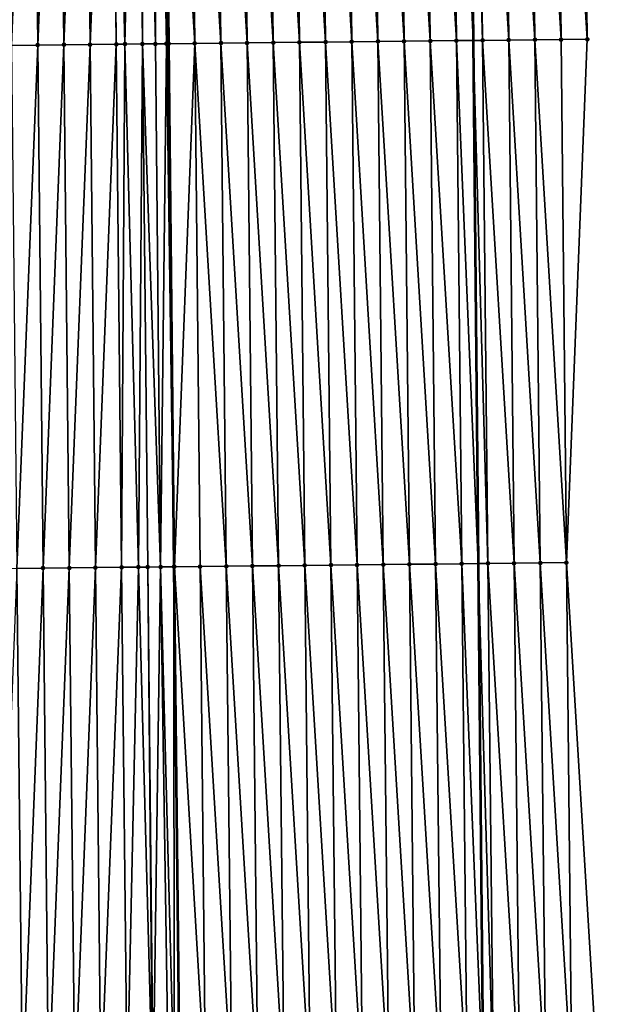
# Model space of a CAD drawing. Header units: feet. Extents: x 2007189 to 2022806, y 818621 to 837694.
# Tile 310 of 656: x 2011378 to 2011400, y 828591 to 828628. Entities that reach past the tile are written whole.
import ezdxf

# ---------------------------------------------------------------- set-up
doc = ezdxf.new("R2010")
doc.units = ezdxf.units.FT
doc.header["$MEASUREMENT"] = 0
for name, color, linetype, lineweight in [('EP_Travel Lane', 172, 'Continuous', 53), ('Road Shots', 141, 'Continuous', 100), ('Road X-Section', 40, 'Continuous', 13), ('STRIPING', 60, 'Continuous', 53)]:
    doc.layers.add(name, color=color, linetype=linetype, lineweight=lineweight)
doc.layers.add('I-77-MM17-21_SB-Surface-Border', color=7, linetype='Continuous')
doc.layers.add('I-77-MM17-21_SB-Surface-TIN', color=7, linetype='Continuous')

msp = doc.modelspace()

# ---------------------------------------------------------------- linework, layer by layer
at = {"layer": 'EP_Travel Lane'}
msp.add_polyline3d([(2011393.914893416, 828767.3816504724, 315.4839442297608), (2011394.126564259, 828747.3831386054, 315.3624302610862), (2011394.338235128, 828727.3846243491, 315.241375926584), (2011394.549908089, 828707.3859123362, 315.1546613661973), (2011394.761578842, 828687.3874090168, 315.0317053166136), (2011394.973251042, 828667.3887689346, 314.9325063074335), (2011395.18492275, 828647.3901753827, 314.8252060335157), (2011395.396594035, 828627.3916217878, 314.7109693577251), (2011395.58455164, 828607.3902502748, 314.5817992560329), (2011395.768281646, 828587.3914331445, 314.459898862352)], dxfattribs=at)
at = {"layer": 'I-77-MM17-21_SB-Surface-Border', "color": 3, "linetype": 'Continuous', "lineweight": -3}
msp.add_polyline3d([(2011398.268655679, 828767.4284774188, 315.3537378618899), (2011398.480310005, 828747.4299312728, 315.2381459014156), (2011399.69190534, 828727.4422504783, 315.0735015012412), (2011398.903618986, 828707.4328078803, 315.012427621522), (2011400.115215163, 828687.4450476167, 314.861600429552), (2011400.326870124, 828667.4464414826, 314.7564678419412), (2011399.538583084, 828647.4370634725, 314.6841787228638), (2011399.750237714, 828627.438488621, 314.5736068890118), (2011398.958411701, 828607.4260055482, 314.4802499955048), (2011400.165808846, 828587.4380073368, 314.3315114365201)], dxfattribs=at)
at = {"layer": 'I-77-MM17-21_SB-Surface-TIN', "color": 128, "linetype": 'Continuous', "lineweight": -3}
for points in [[(2011399.750237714, 828627.438488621, 314.5736068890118), (2011399.538583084, 828647.4370634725, 314.6841787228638), (2011398.538641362, 828647.4262654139, 314.7215900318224)], [(2011377.751479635, 828627.2047283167, 314.7364709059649), (2011378.539770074, 828647.2137851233, 314.8645925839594), (2011377.539825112, 828647.2032931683, 314.8487814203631)], [(2011377.751479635, 828627.2047283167, 314.7364709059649), (2011378.75142468, 828627.2152125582, 314.753623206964), (2011378.539770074, 828647.2137851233, 314.8645925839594)], [(2011378.75142468, 828627.2152125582, 314.753623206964), (2011379.539715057, 828647.224275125, 314.8807433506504), (2011378.539770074, 828647.2137851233, 314.8645925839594)], [(2011378.75142468, 828627.2152125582, 314.753623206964), (2011379.751369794, 828627.2256900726, 314.7719451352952), (2011379.539715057, 828647.224275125, 314.8807433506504)], [(2011379.751369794, 828627.2256900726, 314.7719451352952), (2011380.539660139, 828647.2347556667, 314.8985389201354), (2011379.539715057, 828647.224275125, 314.8807433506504)], [(2011379.751369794, 828627.2256900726, 314.7719451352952), (2011380.751314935, 828627.2361651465, 314.7906914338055), (2011380.539660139, 828647.2347556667, 314.8985389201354)], [(2011380.751314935, 828627.2361651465, 314.7906914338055), (2011381.539605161, 828647.2452420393, 314.9153206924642), (2011380.539660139, 828647.2347556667, 314.8985389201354)], [(2011380.751314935, 828627.2361651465, 314.7906914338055), (2011381.751259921, 828627.2466548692, 314.8068907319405), (2011381.539605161, 828647.2452420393, 314.9153206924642)], [(2011381.751259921, 828627.2466548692, 314.8068907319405), (2011381.592948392, 828647.245802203, 314.9160845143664), (2011381.539605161, 828647.2452420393, 314.9153206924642)], [(2011382.081643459, 828627.2501258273, 314.8113501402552), (2011382.539549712, 828647.2557728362, 314.924378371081), (2011381.592948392, 828647.245802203, 314.9160845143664)], [(2011381.751259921, 828627.2466548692, 314.8068907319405), (2011382.081643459, 828627.2501258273, 314.8113501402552), (2011381.592948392, 828647.245802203, 314.9160845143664)], [(2011382.081643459, 828627.2501258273, 314.8113501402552), (2011382.751204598, 828627.2571737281, 314.8180240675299), (2011382.539549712, 828647.2557728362, 314.924378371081)], [(2011382.751204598, 828627.2571737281, 314.8180240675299), (2011382.798690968, 828647.2585085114, 314.9255852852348), (2011382.539549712, 828647.2557728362, 314.924378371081)], [(2011382.751204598, 828627.2571737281, 314.8180240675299), (2011383.249769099, 828627.2624336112, 314.8209215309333), (2011382.798690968, 828647.2585085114, 314.9255852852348)], [(2011383.249769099, 828627.2624336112, 314.8209215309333), (2011383.282378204, 828647.2636239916, 314.9262138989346), (2011382.798690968, 828647.2585085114, 314.9255852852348)], [(2011383.249769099, 828627.2624336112, 314.8209215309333), (2011383.668317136, 828627.2668586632, 314.821728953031), (2011383.282378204, 828647.2636239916, 314.9262138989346)], [(2011383.668317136, 828627.2668586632, 314.821728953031), (2011383.539486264, 828647.2663467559, 314.9259243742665), (2011383.282378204, 828647.2636239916, 314.9262138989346)], [(2011384.751092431, 828627.2783552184, 314.8152929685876), (2011384.539437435, 828647.2769646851, 314.9198462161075), (2011383.539486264, 828647.2663467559, 314.9259243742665)], [(2011384.751092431, 828627.2783552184, 314.8152929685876), (2011383.539486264, 828647.2663467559, 314.9259243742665), (2011383.751141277, 828627.2677356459, 314.8216568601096)], [(2011383.668317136, 828627.2668586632, 314.821728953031), (2011383.751141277, 828627.2677356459, 314.8216568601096), (2011383.539486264, 828647.2663467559, 314.9259243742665)], [(2011385.751035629, 828627.2890138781, 314.8021190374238), (2011385.539380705, 828647.2876165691, 314.907850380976), (2011384.539437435, 828647.2769646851, 314.9198462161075)], [(2011384.751092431, 828627.2783552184, 314.8152929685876), (2011385.751035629, 828627.2890138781, 314.8021190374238), (2011384.539437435, 828647.2769646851, 314.9198462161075)], [(2011386.750978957, 828627.2996601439, 314.7911000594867), (2011386.539323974, 828647.2982684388, 314.895857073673), (2011385.539380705, 828647.2876165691, 314.907850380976)], [(2011385.751035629, 828627.2890138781, 314.8021190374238), (2011386.750978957, 828627.2996601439, 314.7911000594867), (2011385.539380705, 828647.2876165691, 314.907850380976)], [(2011387.750922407, 828627.3102950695, 314.7820528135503), (2011387.539267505, 828647.3088956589, 314.8881495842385), (2011386.539323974, 828647.2982684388, 314.895857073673)], [(2011386.750978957, 828627.2996601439, 314.7911000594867), (2011387.750922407, 828627.3102950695, 314.7820528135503), (2011386.539323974, 828647.2982684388, 314.895857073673)], [(2011388.750865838, 828627.3209316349, 314.7727204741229), (2011388.539211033, 828647.3195230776, 314.8804075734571), (2011387.539267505, 828647.3088956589, 314.8881495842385)], [(2011387.750922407, 828627.3102950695, 314.7820528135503), (2011388.750865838, 828627.3209316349, 314.7727204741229), (2011387.539267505, 828647.3088956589, 314.8881495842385)], [(2011389.750809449, 828627.3315512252, 314.7663396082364), (2011389.539154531, 828647.3301534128, 314.8721584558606), (2011388.539211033, 828647.3195230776, 314.8804075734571)], [(2011388.750865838, 828627.3209316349, 314.7727204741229), (2011389.750809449, 828627.3315512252, 314.7663396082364), (2011388.539211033, 828647.3195230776, 314.8804075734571)], [(2011390.750753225, 828627.3421552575, 314.7626637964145), (2011390.539098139, 828647.3407732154, 314.8657406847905), (2011389.539154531, 828647.3301534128, 314.8721584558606)], [(2011389.750809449, 828627.3315512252, 314.7663396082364), (2011390.750753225, 828627.3421552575, 314.7626637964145), (2011389.539154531, 828647.3301534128, 314.8721584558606)], [(2011391.750696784, 828627.3527797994, 314.7554219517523), (2011391.539041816, 828647.3513866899, 314.8604231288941), (2011390.539098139, 828647.3407732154, 314.8657406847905)], [(2011390.750753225, 828627.3421552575, 314.7626637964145), (2011391.750696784, 828627.3527797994, 314.7554219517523), (2011390.539098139, 828647.3407732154, 314.8657406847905)], [(2011392.750640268, 828627.3634114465, 314.746944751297), (2011392.538985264, 828647.3620216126, 314.8513764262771), (2011391.539041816, 828647.3513866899, 314.8604231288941)], [(2011391.750696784, 828627.3527797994, 314.7554219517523), (2011392.750640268, 828627.3634114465, 314.746944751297), (2011391.539041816, 828647.3513866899, 314.8604231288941)], [(2011393.750583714, 828627.3740466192, 314.737854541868), (2011393.538928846, 828647.3726439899, 314.8445109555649), (2011392.538985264, 828647.3620216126, 314.8513764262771)], [(2011392.750640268, 828627.3634114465, 314.746944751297), (2011393.750583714, 828627.3740466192, 314.737854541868), (2011392.538985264, 828647.3620216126, 314.8513764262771)], [(2011394.750527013, 828627.3846957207, 314.72634251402), (2011394.538872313, 828647.383277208, 314.835760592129), (2011393.538928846, 828647.3726439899, 314.8445109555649)], [(2011393.750583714, 828627.3740466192, 314.737854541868), (2011394.750527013, 828627.3846957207, 314.72634251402), (2011393.538928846, 828647.3726439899, 314.8445109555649)], [(2011394.538872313, 828647.383277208, 314.835760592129), (2011395.396594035, 828627.3916217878, 314.7109693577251), (2011395.18492275, 828647.3901753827, 314.8252060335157)], [(2011394.750527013, 828627.3846957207, 314.72634251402), (2011395.396594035, 828627.3916217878, 314.7109693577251), (2011394.538872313, 828647.383277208, 314.835760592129)], [(2011395.750469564, 828627.3954154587, 314.702548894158), (2011395.538815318, 828647.3939540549, 314.819424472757), (2011395.18492275, 828647.3901753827, 314.8252060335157)], [(2011395.750469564, 828627.3954154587, 314.702548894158), (2011395.18492275, 828647.3901753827, 314.8252060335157), (2011395.396594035, 828627.3916217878, 314.7109693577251)], [(2011396.750411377, 828627.4062049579, 314.6666258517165), (2011396.538757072, 828647.4047491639, 314.7825260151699), (2011395.538815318, 828647.3939540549, 314.819424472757)], [(2011395.750469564, 828627.3954154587, 314.702548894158), (2011396.750411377, 828627.4062049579, 314.6666258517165), (2011395.538815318, 828647.3939540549, 314.819424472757)], [(2011397.750353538, 828627.4169616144, 314.6364131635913), (2011397.538699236, 828647.4155055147, 314.7523665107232), (2011396.538757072, 828647.4047491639, 314.7825260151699)], [(2011396.750411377, 828627.4062049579, 314.6666258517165), (2011397.750353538, 828627.4169616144, 314.6364131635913), (2011396.538757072, 828647.4047491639, 314.7825260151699)], [(2011398.750295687, 828627.4277193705, 314.6060093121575), (2011398.538641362, 828647.4262654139, 314.7215900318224), (2011397.538699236, 828647.4155055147, 314.7523665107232)], [(2011397.750353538, 828627.4169616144, 314.6364131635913), (2011398.750295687, 828627.4277193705, 314.6060093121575), (2011397.538699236, 828647.4155055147, 314.7523665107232)], [(2011398.750295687, 828627.4277193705, 314.6060093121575), (2011399.750237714, 828627.438488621, 314.5736068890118), (2011398.538641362, 828647.4262654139, 314.7215900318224)], [(2011377.959551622, 828607.2071988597, 314.6113691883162), (2011378.75142468, 828627.2152125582, 314.753623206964), (2011377.751479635, 828627.2047283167, 314.7364709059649)], [(2011377.959551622, 828607.2071988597, 314.6113691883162), (2011378.95949897, 828607.2174611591, 314.6262003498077), (2011378.75142468, 828627.2152125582, 314.753623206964)], [(2011378.95949897, 828607.2174611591, 314.6262003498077), (2011379.751369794, 828627.2256900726, 314.7719451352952), (2011378.75142468, 828627.2152125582, 314.753623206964)], [(2011378.95949897, 828607.2174611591, 314.6262003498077), (2011379.959446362, 828607.2277191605, 314.641608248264), (2011379.751369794, 828627.2256900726, 314.7719451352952)], [(2011379.959446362, 828607.2277191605, 314.641608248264), (2011380.751314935, 828627.2361651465, 314.7906914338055), (2011379.751369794, 828627.2256900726, 314.7719451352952)], [(2011379.959446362, 828607.2277191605, 314.641608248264), (2011380.959393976, 828607.2379557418, 314.6598902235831), (2011380.751314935, 828627.2361651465, 314.7906914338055)], [(2011380.959393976, 828607.2379557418, 314.6598902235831), (2011381.751259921, 828627.2466548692, 314.8068907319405), (2011380.751314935, 828627.2361651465, 314.7906914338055)], [(2011380.959393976, 828607.2379557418, 314.6598902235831), (2011381.959341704, 828607.2481813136, 314.6796494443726), (2011381.751259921, 828627.2466548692, 314.8068907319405)], [(2011381.959341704, 828607.2481813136, 314.6796494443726), (2011382.081643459, 828627.2501258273, 314.8113501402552), (2011381.751259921, 828627.2466548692, 314.8068907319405)], [(2011381.959341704, 828607.2481813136, 314.6796494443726), (2011382.599021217, 828607.2547445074, 314.6893698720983), (2011382.081643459, 828627.2501258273, 314.8113501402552)], [(2011382.599021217, 828607.2547445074, 314.6893698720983), (2011382.751204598, 828627.2571737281, 314.8180240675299), (2011382.081643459, 828627.2501258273, 314.8113501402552)], [(2011382.599021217, 828607.2547445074, 314.6893698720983), (2011382.959288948, 828607.2584536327, 314.6931362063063), (2011382.751204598, 828627.2571737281, 314.8180240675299)], [(2011383.448214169, 828607.2635009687, 314.696420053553), (2011383.249769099, 828627.2624336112, 314.8209215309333), (2011382.751204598, 828627.2571737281, 314.8180240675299)], [(2011382.959288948, 828607.2584536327, 314.6931362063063), (2011383.448214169, 828607.2635009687, 314.696420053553), (2011382.751204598, 828627.2571737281, 314.8180240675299)], [(2011383.448214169, 828607.2635009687, 314.696420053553), (2011383.668317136, 828627.2668586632, 314.821728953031), (2011383.249769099, 828627.2624336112, 314.8209215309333)], [(2011383.448214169, 828607.2635009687, 314.696420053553), (2011383.959227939, 828607.2687935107, 314.6975475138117), (2011383.668317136, 828627.2668586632, 314.821728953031)], [(2011383.668317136, 828627.2668586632, 314.821728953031), (2011383.959227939, 828607.2687935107, 314.6975475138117), (2011383.751141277, 828627.2677356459, 314.8216568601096)], [(2011383.978661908, 828607.2689950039, 314.6975613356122), (2011384.751092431, 828627.2783552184, 314.8152929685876), (2011383.751141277, 828627.2677356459, 314.8216568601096)], [(2011383.978661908, 828607.2689950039, 314.6975613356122), (2011383.751141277, 828627.2677356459, 314.8216568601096), (2011383.959227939, 828607.2687935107, 314.6975475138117)], [(2011383.978661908, 828607.2689950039, 314.6975613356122), (2011384.959181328, 828607.2792013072, 314.6928666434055), (2011384.751092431, 828627.2783552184, 314.8152929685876)], [(2011385.95912664, 828607.289659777, 314.6813760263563), (2011385.751035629, 828627.2890138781, 314.8021190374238), (2011384.751092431, 828627.2783552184, 314.8152929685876)], [(2011384.959181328, 828607.2792013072, 314.6928666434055), (2011385.95912664, 828607.289659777, 314.6813760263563), (2011384.751092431, 828627.2783552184, 314.8152929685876)], [(2011386.959071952, 828607.3001183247, 314.6698749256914), (2011386.750978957, 828627.2996601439, 314.7911000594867), (2011385.751035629, 828627.2890138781, 314.8021190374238)], [(2011385.95912664, 828607.289659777, 314.6813760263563), (2011386.959071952, 828607.3001183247, 314.6698749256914), (2011385.751035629, 828627.2890138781, 314.8021190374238)], [(2011387.959017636, 828607.3105409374, 314.6631955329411), (2011387.750922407, 828627.3102950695, 314.7820528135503), (2011386.750978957, 828627.2996601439, 314.7911000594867)], [(2011386.959071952, 828607.3001183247, 314.6698749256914), (2011387.959017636, 828607.3105409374, 314.6631955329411), (2011386.750978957, 828627.2996601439, 314.7911000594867)], [(2011388.958963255, 828607.3209698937, 314.65566497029), (2011388.750865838, 828627.3209316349, 314.7727204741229), (2011387.750922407, 828627.3102950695, 314.7820528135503)], [(2011387.959017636, 828607.3105409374, 314.6631955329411), (2011388.958963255, 828607.3209698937, 314.65566497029), (2011387.750922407, 828627.3102950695, 314.7820528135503)], [(2011389.958908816, 828607.3314044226, 314.6473866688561), (2011389.750809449, 828627.3315512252, 314.7663396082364), (2011388.750865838, 828627.3209316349, 314.7727204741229)], [(2011388.958963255, 828607.3209698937, 314.65566497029), (2011389.958908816, 828607.3314044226, 314.6473866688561), (2011388.750865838, 828627.3209316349, 314.7727204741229)], [(2011390.958854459, 828607.3418310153, 314.6401732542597), (2011390.750753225, 828627.3421552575, 314.7626637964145), (2011389.750809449, 828627.3315512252, 314.7663396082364)], [(2011389.958908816, 828607.3314044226, 314.6473866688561), (2011390.958854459, 828607.3418310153, 314.6401732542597), (2011389.750809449, 828627.3315512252, 314.7663396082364)], [(2011391.958799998, 828607.3522675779, 314.6316221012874), (2011391.750696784, 828627.3527797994, 314.7554219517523), (2011390.750753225, 828627.3421552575, 314.7626637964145)], [(2011390.958854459, 828607.3418310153, 314.6401732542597), (2011391.958799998, 828607.3522675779, 314.6316221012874), (2011390.750753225, 828627.3421552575, 314.7626637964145)], [(2011392.95874545, 828607.362712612, 314.6219342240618), (2011392.750640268, 828627.3634114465, 314.746944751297), (2011391.750696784, 828627.3527797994, 314.7554219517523)], [(2011391.958799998, 828607.3522675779, 314.6316221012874), (2011392.95874545, 828607.362712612, 314.6219342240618), (2011391.750696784, 828627.3527797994, 314.7554219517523)], [(2011393.958690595, 828607.373187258, 314.6082731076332), (2011393.750583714, 828627.3740466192, 314.737854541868), (2011392.750640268, 828627.3634114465, 314.746944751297)], [(2011392.95874545, 828607.362712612, 314.6219342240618), (2011393.958690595, 828607.373187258, 314.6082731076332), (2011392.750640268, 828627.3634114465, 314.746944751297)], [(2011394.958635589, 828607.3836763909, 314.5926681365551), (2011394.750527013, 828627.3846957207, 314.72634251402), (2011393.750583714, 828627.3740466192, 314.737854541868)], [(2011393.958690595, 828607.373187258, 314.6082731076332), (2011394.958635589, 828607.3836763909, 314.5926681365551), (2011393.750583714, 828627.3740466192, 314.737854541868)], [(2011394.750527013, 828627.3846957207, 314.72634251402), (2011395.58455164, 828607.3902502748, 314.5817992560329), (2011395.396594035, 828627.3916217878, 314.7109693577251)], [(2011394.958635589, 828607.3836763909, 314.5926681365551), (2011395.58455164, 828607.3902502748, 314.5817992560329), (2011394.750527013, 828627.3846957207, 314.72634251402)], [(2011395.958580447, 828607.3941786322, 314.5753043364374), (2011395.750469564, 828627.3954154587, 314.702548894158), (2011395.396594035, 828627.3916217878, 314.7109693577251)], [(2011395.958580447, 828607.3941786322, 314.5753043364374), (2011395.396594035, 828627.3916217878, 314.7109693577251), (2011395.58455164, 828607.3902502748, 314.5817992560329)], [(2011396.958524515, 828607.4047571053, 314.547711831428), (2011396.750411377, 828627.4062049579, 314.6666258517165), (2011395.750469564, 828627.3954154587, 314.702548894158)], [(2011395.958580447, 828607.3941786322, 314.5753043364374), (2011396.958524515, 828607.4047571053, 314.547711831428), (2011395.750469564, 828627.3954154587, 314.702548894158)], [(2011397.958468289, 828607.4153638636, 314.5163240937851), (2011397.750353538, 828627.4169616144, 314.6364131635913), (2011396.750411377, 828627.4062049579, 314.6666258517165)], [(2011396.958524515, 828607.4047571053, 314.547711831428), (2011397.958468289, 828607.4153638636, 314.5163240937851), (2011396.750411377, 828627.4062049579, 314.6666258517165)], [(2011398.958411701, 828607.4260055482, 314.4802499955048), (2011398.750295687, 828627.4277193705, 314.6060093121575), (2011397.750353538, 828627.4169616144, 314.6364131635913)], [(2011397.958468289, 828607.4153638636, 314.5163240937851), (2011398.958411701, 828607.4260055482, 314.4802499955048), (2011397.750353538, 828627.4169616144, 314.6364131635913)], [(2011398.958411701, 828607.4260055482, 314.4802499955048), (2011399.750237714, 828627.438488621, 314.5736068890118), (2011398.750295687, 828627.4277193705, 314.6060093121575)], [(2011377.167057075, 828587.1983866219, 314.4718176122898), (2011378.167004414, 828587.2086497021, 314.4865433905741), (2011377.959551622, 828607.2071988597, 314.6113691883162)], [(2011378.167004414, 828587.2086497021, 314.4865433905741), (2011378.95949897, 828607.2174611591, 314.6262003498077), (2011377.959551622, 828607.2071988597, 314.6113691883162)], [(2011378.167004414, 828587.2086497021, 314.4865433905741), (2011379.166951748, 828587.2189132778, 314.5012026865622), (2011378.95949897, 828607.2174611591, 314.6262003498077)], [(2011379.166951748, 828587.2189132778, 314.5012026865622), (2011379.959446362, 828607.2277191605, 314.641608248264), (2011378.95949897, 828607.2174611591, 314.6262003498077)], [(2011379.166951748, 828587.2189132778, 314.5012026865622), (2011380.166899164, 828587.2291690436, 314.5169099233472), (2011379.959446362, 828607.2277191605, 314.641608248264)], [(2011380.166899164, 828587.2291690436, 314.5169099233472), (2011380.959393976, 828607.2379557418, 314.6598902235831), (2011379.959446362, 828607.2277191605, 314.641608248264)], [(2011380.166899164, 828587.2291690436, 314.5169099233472), (2011381.166846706, 828587.239412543, 314.534263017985), (2011380.959393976, 828607.2379557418, 314.6598902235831)], [(2011381.166846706, 828587.239412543, 314.534263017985), (2011381.959341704, 828607.2481813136, 314.6796494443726), (2011380.959393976, 828607.2379557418, 314.6598902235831)], [(2011381.166846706, 828587.239412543, 314.534263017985), (2011382.166794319, 828587.2496492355, 314.5525294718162), (2011381.959341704, 828607.2481813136, 314.6796494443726)], [(2011382.166794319, 828587.2496492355, 314.5525294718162), (2011382.599021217, 828607.2547445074, 314.6893698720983), (2011381.959341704, 828607.2481813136, 314.6796494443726)], [(2011382.166794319, 828587.2496492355, 314.5525294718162), (2011383.14114284, 828587.259638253, 314.5683978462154), (2011382.599021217, 828607.2547445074, 314.6893698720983)], [(2011383.14114284, 828587.259638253, 314.5683978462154), (2011382.959288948, 828607.2584536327, 314.6931362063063), (2011382.599021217, 828607.2547445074, 314.6893698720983)], [(2011383.166741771, 828587.2599014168, 314.568717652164), (2011383.448214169, 828607.2635009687, 314.696420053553), (2011382.959288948, 828607.2584536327, 314.6931362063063)], [(2011383.14114284, 828587.259638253, 314.5683978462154), (2011383.166741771, 828587.2599014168, 314.568717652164), (2011382.959288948, 828607.2584536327, 314.6931362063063)], [(2011383.166741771, 828587.2599014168, 314.568717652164), (2011383.749301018, 828587.2659062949, 314.5738472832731), (2011383.448214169, 828607.2635009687, 314.696420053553)], [(2011383.96605129, 828587.2681519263, 314.5742233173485), (2011383.959227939, 828607.2687935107, 314.6975475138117), (2011383.448214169, 828607.2635009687, 314.696420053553)], [(2011383.749301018, 828587.2659062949, 314.5738472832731), (2011383.96605129, 828587.2681519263, 314.5742233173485), (2011383.448214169, 828607.2635009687, 314.696420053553)], [(2011383.978661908, 828607.2689950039, 314.6975613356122), (2011383.959227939, 828607.2687935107, 314.6975475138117), (2011384.166680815, 828587.2702361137, 314.5738235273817)], [(2011383.96605129, 828587.2681519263, 314.5742233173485), (2011384.166680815, 828587.2702361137, 314.5738235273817), (2011383.959227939, 828607.2687935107, 314.6975475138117)], [(2011385.166633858, 828587.2806774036, 314.5646479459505), (2011384.959181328, 828607.2792013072, 314.6928666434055), (2011383.978661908, 828607.2689950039, 314.6975613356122)], [(2011385.166633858, 828587.2806774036, 314.5646479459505), (2011383.978661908, 828607.2689950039, 314.6975613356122), (2011384.166680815, 828587.2702361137, 314.5738235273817)], [(2011386.166579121, 828587.2911405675, 314.5525268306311), (2011385.95912664, 828607.289659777, 314.6813760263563), (2011384.959181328, 828607.2792013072, 314.6928666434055)], [(2011385.166633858, 828587.2806774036, 314.5646479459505), (2011386.166579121, 828587.2911405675, 314.5525268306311), (2011384.959181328, 828607.2792013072, 314.6928666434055)], [(2011387.166524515, 828587.3015912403, 314.5420817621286), (2011386.959071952, 828607.3001183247, 314.6698749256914), (2011385.95912664, 828607.289659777, 314.6813760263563)], [(2011386.166579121, 828587.2911405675, 314.5525268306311), (2011387.166524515, 828587.3015912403, 314.5420817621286), (2011385.95912664, 828607.289659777, 314.6813760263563)], [(2011388.166470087, 828587.3120246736, 314.5339498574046), (2011387.959017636, 828607.3105409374, 314.6631955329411), (2011386.959071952, 828607.3001183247, 314.6698749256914)], [(2011387.166524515, 828587.3015912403, 314.5420817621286), (2011388.166470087, 828587.3120246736, 314.5339498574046), (2011386.959071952, 828607.3001183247, 314.6698749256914)], [(2011389.166415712, 828587.3224529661, 314.5265077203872), (2011388.958963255, 828607.3209698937, 314.65566497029), (2011387.959017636, 828607.3105409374, 314.6631955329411)], [(2011388.166470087, 828587.3120246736, 314.5339498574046), (2011389.166415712, 828587.3224529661, 314.5265077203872), (2011387.959017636, 828607.3105409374, 314.6631955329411)], [(2011390.16636123, 828587.332891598, 314.5176782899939), (2011389.958908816, 828607.3314044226, 314.6473866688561), (2011388.958963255, 828607.3209698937, 314.65566497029)], [(2011389.166415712, 828587.3224529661, 314.5265077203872), (2011390.16636123, 828587.332891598, 314.5176782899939), (2011388.958963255, 828607.3209698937, 314.65566497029)], [(2011391.166306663, 828587.3433385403, 314.5077337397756), (2011390.958854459, 828607.3418310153, 314.6401732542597), (2011389.958908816, 828607.3314044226, 314.6473866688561)], [(2011390.16636123, 828587.332891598, 314.5176782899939), (2011391.166306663, 828587.3433385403, 314.5077337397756), (2011389.958908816, 828607.3314044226, 314.6473866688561)], [(2011392.166252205, 828587.3537748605, 314.4992144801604), (2011391.958799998, 828607.3522675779, 314.6316221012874), (2011390.958854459, 828607.3418310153, 314.6401732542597)], [(2011391.166306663, 828587.3433385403, 314.5077337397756), (2011392.166252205, 828587.3537748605, 314.4992144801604), (2011390.958854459, 828607.3418310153, 314.6401732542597)], [(2011393.166197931, 828587.3641934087, 314.4930798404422), (2011392.95874545, 828607.362712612, 314.6219342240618), (2011391.958799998, 828607.3522675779, 314.6316221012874)], [(2011392.166252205, 828587.3537748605, 314.4992144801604), (2011393.166197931, 828587.3641934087, 314.4930798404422), (2011391.958799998, 828607.3522675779, 314.6316221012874)], [(2011394.166143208, 828587.3746552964, 314.4811299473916), (2011393.958690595, 828607.373187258, 314.6082731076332), (2011392.95874545, 828607.362712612, 314.6219342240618)], [(2011393.166197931, 828587.3641934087, 314.4930798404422), (2011394.166143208, 828587.3746552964, 314.4811299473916), (2011392.95874545, 828607.362712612, 314.6219342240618)], [(2011395.166088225, 828587.3851422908, 314.4658113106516), (2011394.958635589, 828607.3836763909, 314.5926681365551), (2011393.958690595, 828607.373187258, 314.6082731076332)], [(2011394.166143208, 828587.3746552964, 314.4811299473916), (2011395.166088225, 828587.3851422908, 314.4658113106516), (2011393.958690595, 828607.373187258, 314.6082731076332)], [(2011394.958635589, 828607.3836763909, 314.5926681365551), (2011395.768281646, 828587.3914331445, 314.459898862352), (2011395.58455164, 828607.3902502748, 314.5817992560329)], [(2011395.166088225, 828587.3851422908, 314.4658113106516), (2011395.768281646, 828587.3914331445, 314.459898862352), (2011394.958635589, 828607.3836763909, 314.5926681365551)], [(2011396.166033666, 828587.3955882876, 314.4559936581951), (2011395.958580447, 828607.3941786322, 314.5753043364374), (2011395.58455164, 828607.3902502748, 314.5817992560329)], [(2011396.166033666, 828587.3955882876, 314.4559936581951), (2011395.58455164, 828607.3902502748, 314.5817992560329), (2011395.768281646, 828587.3914331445, 314.459898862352)], [(2011397.165978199, 828587.4061219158, 314.4344177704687), (2011396.958524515, 828607.4047571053, 314.547711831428), (2011395.958580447, 828607.3941786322, 314.5753043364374)], [(2011396.166033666, 828587.3955882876, 314.4559936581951), (2011397.165978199, 828587.4061219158, 314.4344177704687), (2011395.958580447, 828607.3941786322, 314.5753043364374)], [(2011398.165922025, 828587.4167237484, 314.4036902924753), (2011397.958468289, 828607.4153638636, 314.5163240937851), (2011396.958524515, 828607.4047571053, 314.547711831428)], [(2011397.165978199, 828587.4061219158, 314.4344177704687), (2011398.165922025, 828587.4167237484, 314.4036902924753), (2011396.958524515, 828607.4047571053, 314.547711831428)], [(2011399.165865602, 828587.4273494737, 314.3697569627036), (2011398.958411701, 828607.4260055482, 314.4802499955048), (2011397.958468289, 828607.4153638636, 314.5163240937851)], [(2011398.165922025, 828587.4167237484, 314.4036902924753), (2011399.165865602, 828587.4273494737, 314.3697569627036), (2011397.958468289, 828607.4153638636, 314.5163240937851)], [(2011399.165865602, 828587.4273494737, 314.3697569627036), (2011400.165808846, 828587.4380073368, 314.3315114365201), (2011398.958411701, 828607.4260055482, 314.4802499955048)]]:
    msp.add_3dface(points, dxfattribs=at)
at = {"layer": 'Road Shots', "lineweight": 100}
for p in [(2011378.75142468, 828627.2152125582, 314.753623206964), (2011379.751369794, 828627.2256900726, 314.7719451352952), (2011380.751314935, 828627.2361651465, 314.7906914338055), (2011381.751259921, 828627.2466548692, 314.8068907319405), (2011382.081643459, 828627.2501258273, 314.8113501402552), (2011382.751204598, 828627.2571737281, 314.8180240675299), (2011383.249769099, 828627.2624336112, 314.8209215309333), (2011383.668317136, 828627.2668586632, 314.821728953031), (2011383.751148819, 828627.2677357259, 314.8216568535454), (2011384.751092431, 828627.2783552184, 314.8152929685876), (2011385.751035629, 828627.2890138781, 314.8021190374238), (2011386.750978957, 828627.2996601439, 314.7911000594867), (2011387.750922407, 828627.3102950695, 314.7820528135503), (2011388.750865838, 828627.3209316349, 314.7727204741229), (2011389.750809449, 828627.3315512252, 314.7663396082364), (2011390.750753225, 828627.3421552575, 314.7626637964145), (2011391.750696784, 828627.3527797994, 314.7554219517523), (2011392.750640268, 828627.3634114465, 314.746944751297), (2011393.750583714, 828627.3740466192, 314.737854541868), (2011394.750527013, 828627.3846957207, 314.72634251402), (2011395.750469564, 828627.3954154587, 314.702548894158), (2011396.750411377, 828627.4062049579, 314.6666258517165), (2011397.750353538, 828627.4169616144, 314.6364131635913), (2011398.750295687, 828627.4277193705, 314.6060093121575), (2011399.750237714, 828627.438488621, 314.5736068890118), (2011378.95949897, 828607.2174611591, 314.6262003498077), (2011379.959446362, 828607.2277191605, 314.641608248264), (2011380.959393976, 828607.2379557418, 314.6598902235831), (2011381.959341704, 828607.2481813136, 314.6796494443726), (2011382.599021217, 828607.2547445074, 314.6893698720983), (2011382.959288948, 828607.2584536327, 314.6931362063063), (2011383.448214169, 828607.2635009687, 314.696420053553), (2011383.959235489, 828607.2687935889, 314.69754753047), (2011383.978661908, 828607.2689950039, 314.6975613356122), (2011384.959181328, 828607.2792013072, 314.6928666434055), (2011385.95912664, 828607.289659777, 314.6813760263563), (2011386.959071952, 828607.3001183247, 314.6698749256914), (2011387.959017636, 828607.3105409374, 314.6631955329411), (2011388.958963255, 828607.3209698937, 314.65566497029), (2011389.958908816, 828607.3314044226, 314.6473866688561), (2011390.958854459, 828607.3418310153, 314.6401732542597), (2011391.958799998, 828607.3522675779, 314.6316221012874), (2011392.95874545, 828607.362712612, 314.6219342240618), (2011393.958690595, 828607.373187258, 314.6082731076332), (2011394.958635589, 828607.3836763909, 314.5926681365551), (2011395.958580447, 828607.3941786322, 314.5753043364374), (2011396.958524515, 828607.4047571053, 314.547711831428), (2011397.958468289, 828607.4153638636, 314.5163240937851), (2011398.958411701, 828607.4260055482, 314.4802499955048)]:
    msp.add_point(p, dxfattribs=at)
at = {"layer": 'Road X-Section', "extrusion": (-0.01058271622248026, 0.9999274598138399, 0.00575162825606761), "elevation": 807283.0662436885, "flags": 128}
msp.add_lwpolyline([(-2020056.385209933, -4328.690087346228), (-2020055.385209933, -4328.657684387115), (-2020054.385209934, -4328.62728003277), (-2020053.385209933, -4328.597066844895), (-2020052.385209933, -4328.56114320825), (-2020051.385209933, -4328.537349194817), (-2020050.385209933, -4328.52583697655), (-2020049.385209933, -4328.516746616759), (-2020048.385209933, -4328.50826927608), (-2020047.385209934, -4328.501027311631), (-2020046.385209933, -4328.497351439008), (-2020045.385209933, -4328.490970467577), (-2020044.385209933, -4328.481637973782), (-2020043.385209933, -4328.472590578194), (-2020042.385209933, -4328.461571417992), (-2020041.385209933, -4328.448397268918), (-2020040.385209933, -4328.442033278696), (-2020040.302373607, -4328.441961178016), (-2020039.883802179, -4328.44276861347), (-2020039.385209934, -4328.4456661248), (-2020038.715611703, -4328.452340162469), (-2020038.385209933, -4328.456799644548), (-2020037.385209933, -4328.472999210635), (-2020036.385209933, -4328.491745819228), (-2020035.385209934, -4328.510068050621), (-2020034.385209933, -4328.527220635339), (-2020033.385209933, -4328.543842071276), (-2020032.385209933, -4328.560855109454), (-2020031.385209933, -4328.5771071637), (-2020030.385209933, -4328.591289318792), (-2020029.385209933, -4328.605695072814), (-2020028.385209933, -4328.621904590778), (-2020027.385209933, -4328.640745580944), (-2020026.385209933, -4328.660753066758), (-2020025.385209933, -4328.680827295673), (-2020024.385209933, -4328.700033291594), (-2020023.385209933, -4328.717368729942), (-2020022.385209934, -4328.733361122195), (-2020021.385209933, -4328.748411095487), (-2020020.385209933, -4328.763003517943), (-2020019.385209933, -4328.777218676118), (-2020018.385209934, -4328.792142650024), (-2020017.385209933, -4328.808055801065), (-2020016.385209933, -4328.827243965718), (-2020015.385209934, -4328.852135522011), (-2020014.733421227, -4328.871122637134)], dxfattribs=at)
at = {"layer": 'Road X-Section', "extrusion": (-0.01037254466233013, 0.9999184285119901, 0.007452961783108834), "elevation": 807678.8535442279, "flags": 128}
msp.add_lwpolyline([(-2019885.752851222, -5705.277835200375), (-2019884.752851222, -5705.241760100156), (-2019883.752851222, -5705.210371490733), (-2019882.752851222, -5705.182778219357), (-2019881.752851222, -5705.165413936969), (-2019880.752851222, -5705.149808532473), (-2019879.752851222, -5705.136147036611), (-2019878.752851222, -5705.126458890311), (-2019877.752851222, -5705.117907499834), (-2019876.752851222, -5705.110693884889), (-2019875.752851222, -5705.10241535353), (-2019874.752851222, -5705.094884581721), (-2019873.752851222, -5705.088205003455), (-2019872.752851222, -5705.076703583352), (-2019871.752851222, -5705.065212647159), (-2019870.772278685, -5705.060517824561), (-2019870.752851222, -5705.060531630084), (-2019870.241802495, -5705.061659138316), (-2019869.752851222, -5705.064943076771), (-2019869.392564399, -5705.068709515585), (-2019868.752851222, -5705.078430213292), (-2019867.752851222, -5705.098189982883), (-2019866.752851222, -5705.116472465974), (-2019865.752851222, -5705.131880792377), (-2019864.752851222, -5705.146712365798), (-2019863.752851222, -5705.162471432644), (-2019862.752851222, -5705.178110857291), (-2019861.752851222, -5705.192806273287), (-2019860.752851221, -5705.206690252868), (-2019859.752851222, -5705.221141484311), (-2019858.752851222, -5705.236730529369), (-2019857.752851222, -5705.253476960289), (-2019856.752851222, -5705.27178385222), (-2019855.752851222, -5705.289709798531), (-2019854.752851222, -5705.306993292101), (-2019853.752851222, -5705.323411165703), (-2019852.752851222, -5705.339352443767), (-2019851.752851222, -5705.353987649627), (-2019850.752851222, -5705.367713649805), (-2019849.752851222, -5705.381106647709), (-2019848.752851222, -5705.395828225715), (-2019847.752851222, -5705.414005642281), (-2019846.752851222, -5705.435607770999), (-2019845.752851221, -5705.460105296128), (-2019844.752851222, -5705.487291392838), (-2019844.073612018, -5705.506929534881)], dxfattribs=at)
at = {"layer": 'STRIPING'}
msp.add_polyline3d([(2011382.269561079, 828767.2575506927, 315.6319851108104), (2011382.481215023, 828747.2590406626, 315.5101395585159), (2011382.692867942, 828727.2606274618, 315.3714646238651), (2011382.904523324, 828707.2619815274, 315.2732488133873), (2011383.116176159, 828687.2635762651, 315.1331936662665), (2011383.327832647, 828667.2648258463, 315.0531478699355), (2011383.539486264, 828647.2663467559, 314.9259243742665), (2011383.751141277, 828627.2677356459, 314.8216568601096), (2011383.959227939, 828607.2687935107, 314.6975475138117), (2011384.166680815, 828587.2702361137, 314.5738235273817)], dxfattribs=at)

doc.saveas('drawing.dxf')
